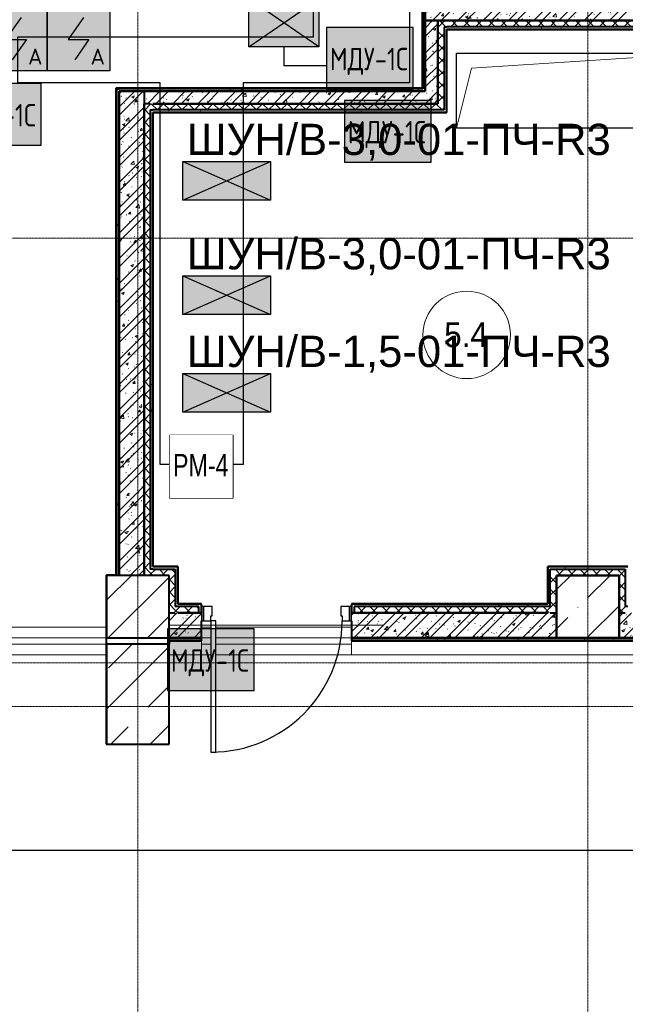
# Model space of a CAD drawing. Header units: millimetres. Extents: x -135639 to 224623, y -383017 to -59102.
# Tile 311 of 494: x 41269 to 46113, y -135655 to -127774. Entities that reach past the tile are written whole.
import ezdxf
from ezdxf.enums import TextEntityAlignment as Align

# ---------------------------------------------------------------- set-up
doc = ezdxf.new("R2010")
doc.units = ezdxf.units.MM
doc.set_wipeout_variables(frame=1)
doc.linetypes.add('CONTINOUS', pattern=[0])
doc.linetypes.add('Линия сетки', pattern=[25, 20, -2.5, 0, -2.5])
for name, color, linetype, lineweight in [('#СПС_КЛ_R3', 190, 'Continuous', 30), ('A-000-M_MASS', 7, 'Continuous', 18), ('A-010-A_ROOM', 7, 'Continuous', 20), ('A-200-M_WALL', 7, 'Continuous', 18), ('A-200-M_WALL_INT', 7, 'Continuous', 18), ('A-200-M_WALL_PAT', 7, 'Continuous', 40), ('A-325-M_DOOR', 7, 'Continuous', 18), ('A-325-M_DOOR__FRAME', 7, 'Continuous', 30), ('A-325-M_DOOR_PANEL', 7, 'Continuous', 30), ('S-280-M_COLUMN', 7, 'Continuous', 18), ('S-280-M_STRUCT_FRAME', 7, 'Continuous', 18), ('Z-030-M_GRID', 7, 'Continuous', 9), ('АР_Штрих_материалы', 8, 'Continuous', 9), ('Арматура воздуховодов', 7, 'Continuous', 18), ('ОС', 5, 'Continuous', 25), ('ПС', 7, 'Continuous', 40), ('СС-011-ПОЖ-СИГНАЛИЗАЦИЯ', 1, 'Continuous', 30), ('Стены', 7, 'Continuous', 18), ('УГО АПС и АПЗ$0$АПС', 1, 'Continuous', 50), ('УГО АПС и АПЗ$0$СС-011-ПОЖ-СИГНАЛИЗАЦИЯ', 1, 'Continuous', 30)]:
    doc.layers.add(name, color=color, linetype=linetype, lineweight=lineweight)
for name, color, linetype in [('АДУ', 7, 'Continuous'), ('Наш слой', 3, 'Continuous'), ('ССПС', 5, 'Continuous')]:
    doc.layers.add(name, color=color, linetype=linetype)
doc.styles.add('1111', font='isocpeur.ttf')
doc.styles.add('Arial Narrow', font='ARIALN.TTF', dxfattribs={"width": 0.9, "height": 600})
doc.styles.add('Arial_2', font='arial.ttf', dxfattribs={"width": 0.9, "height": 400})
doc.styles.add('Olimproekt', font='arial.ttf')
doc.styles.add('Стандарт_Олимпроект', font='isocpeur.ttf', dxfattribs={"width": 0.8})
pattern_1 = [(50, (0, 0), (218.62117, -19.1268), [22.86, -251.46]), (355, (0, 0), (-42.2919, 229.2684), [18.288, -201.168]), (100.451, (18.22, -1.6), (176.3311, 210.13963), [19.428, -213.708]), (46.184, (0, 60.96), (325.29495, -50.4516), [34.29, -377.19]), (96.636, (27.1, 56.76), (284.883, 296.9127), [29.142, -320.562]), (351.184, (0, 60.96), (284.8858, 296.9107), [27.432, -301.752]), (21, (30.48, 45.72), (181.93753, -122.71832), [22.86, -251.46]), (326, (30.48, 45.72), (74.1622, 221.0262), [18.288, -201.168]), (71.451, (45.64, 35.5), (256.10035, 98.30526), [19.428, -213.708]), (37.5, (0, 0), (3.70639, 101.465895), [3.353, -195.377, 3.353, -200.863, -201.93]), (37.5, (0, 0), (3.70639, 101.465895), [-402.946, 3.353, -198.577]), (7.5, (0, 0), (80.18358, 120.21653), [3.353, -113.081, 3.353, -190.805, -76.962]), (7.5, (0, 0), (80.18358, 120.21653), [-310.591, 3.353, -73.609]), (327.5, (-67.97, 0), (162.70865, -6.87497), [3.353, -72.847, 3.353, -234.391, -315.468]), (327.5, (-67.97, 0), (162.70865, -6.87497), [-313.944, 3.353, -312.115]), (317.5, (-98.45, 0), (177.75468, 30.51183), [3.353, -95.707, 3.353, -154.534, -224.028]), (317.5, (-98.45, 0), (177.75468, 30.51183), [-256.946, 3.353, -220.675])]
pattern_2 = [(45, (0, 0), (-101.02788, 101.02788), []), (45, (67.35, 0), (-101.02788, 101.02788), [])]
pattern_3 = [(45, (0, 0), (-49.497475, 49.497475), []), (135, (0, 0), (-49.497475, -49.497475), [])]
pattern_4 = [(0, (0, 0), (406.4, 101.6), [33.528, -271.272, 33.528, -271.272, -1625.6]), (0, (0, 0), (406.4, 101.6), [-609.6, 33.528, -576.072, 33.528, -271.272, -711.2]), (0, (0, 0), (406.4, 101.6), [-1524, 33.528, -169.672, 33.528, -474.472]), (120, (152.4, 50.8), (-291.18818, 301.15272), [33.528, -271.272, 33.528, -271.272, -1625.6]), (120, (152.4, 50.8), (-291.18818, 301.15272), [-609.6, 33.528, -576.072, 33.528, -271.272, -711.2]), (120, (152.4, 50.8), (-291.18818, 301.15272), [-1524, 33.528, -169.672, 33.528, -474.472]), (240, (203.2, 254), (-115.21182, -402.75272), [33.528, -271.272, 33.528, -271.272, -1625.6]), (240, (203.2, 254), (-115.21182, -402.75272), [-609.6, 33.528, -576.072, 33.528, -271.272, -711.2]), (240, (203.2, 254), (-115.21182, -402.75272), [-1524, 33.528, -169.672, 33.528, -474.472])]

# ---------------------------------------------------------------- blocks, each defined once
blk = doc.blocks.new('101_Дверь_Однопольная - _ПЧ_Мет_1000х2000_Тех помещения_EI60_Л-4454449-B1_-7_650_')
at = {"layer": 'A-325-M_DOOR', "color": 253, "lineweight": 30, "true_color": 0xaaaaaa}
for p, q in [((-585, -35), (-600, -35)), ((-600, -35), (-600, -150)), ((-585, -150), (-585, -35)), ((600, -35), (585, -35)), ((585, -35), (585, -150)), ((600, -150), (600, -35)), ((-600, -150), (-585, -150)), ((585, -150), (600, -150))]:
    blk.add_line(p, q, dxfattribs=at)
at = {"layer": 'A-325-M_DOOR__FRAME', "color": 253, "true_color": 0xaaaaaa}
for p, q in [((-525, -35), (-585, -35)), ((-585, -35), (-585, -150)), ((-525, -75), (-525, -35)), ((-515, -75), (-525, -75)), ((-515, -150), (-515, -75)), ((525, -75), (515, -75)), ((515, -75), (515, -150)), ((585, -35), (525, -35)), ((525, -35), (525, -75)), ((585, -150), (585, -35)), ((-585, -150), (-515, -150)), ((515, -150), (585, -150))]:
    blk.add_line(p, q, dxfattribs=at)
at = {"layer": 'A-325-M_DOOR_PANEL', "color": 253, "true_color": 0xaaaaaa}
for p, q in [((525, 1015), (485, 1015)), ((485, 1015), (485, -35)), ((525, -35), (525, 1015)), ((485, -35), (525, -35))]:
    blk.add_line(p, q, dxfattribs=at)
blk.add_arc((525, -35), 1050, 90, 180, dxfattribs=at)
blk = doc.blocks.new('ПР - _ПЧ_1200_200_Оп250-250_Шаг300_Арм16_Арм10-V86-B1_-7_650_')
at = {"layer": 'S-280-M_STRUCT_FRAME', "color": 21, "true_color": 0xffaaaa}
for p, q in [((-850, 0), (850, 0)), ((-850, 0), (485, 0)), ((-600, 0), (485, 0)), ((525, 0), (600, 0)), ((525, 0), (850, 0))]:
    blk.add_line(p, q, dxfattribs=at)
blk = doc.blocks.new('CP_ДШ_Hanytex_TopJoint 24C_Половина - CP_ДШ_Hanytex_TopJoint 24C_Половина-3668273-B1_-7_650_')
at = {"layer": 'A-000-M_MASS', "color": 253, "true_color": 0xaaaaaa}
for p, q in [((5140, 110), (0, 110)), ((5140, 110), (5140, 0)), ((0, 0), (0, 25))]:
    blk.add_line(p, q, dxfattribs=at)
blk = doc.blocks.new('CP_ДШ_Hanytex_TopJoint 24C_Половина - CP_ДШ_Hanytex_TopJoint 24C_Половина-3657779-B1_-7_650_')
at = {"layer": 'A-000-M_MASS', "color": 253, "true_color": 0xaaaaaa}
for p, q in [((0, 0), (0, 110)), ((260, 110), (0, 110)), ((260, 25), (260, 0))]:
    blk.add_line(p, q, dxfattribs=at)
blk = doc.blocks.new('CP_ДШ_Hanytex_TopJoint 24C - CP_ДШ_Hanytex_TopJoint 24C-V107-B1_-7_650_')
at = {"layer": 'A-000-M_MASS', "color": 253, "true_color": 0xaaaaaa}
for p, q in [((0, 0), (0, 110)), ((1085, 110), (0, 110)), ((1200, 110), (1125, 110)), ((1200, 110), (1200, 0)), ((1085, 25), (0, 25)), ((0, 25), (0, 0)), ((1200, 25), (1125, 25)), ((1200, 0), (1200, 25)), ((0, -25), (1085, -25)), ((1125, -25), (1200, -25)), ((1085, -110), (0, -110)), ((1200, -110), (1125, -110))]:
    blk.add_line(p, q, dxfattribs=at)
blk = doc.blocks.new('CP_ДШ_Hanytex_TopJoint 24C - CP_ДШ_Hanytex_TopJoint 24C-3950288-B1_-7_650_')
at = {"layer": 'A-000-M_MASS', "color": 253, "true_color": 0xaaaaaa}
for p, q in [((1545.6, 110), (0, 110)), ((1545.6, 110), (1545.6, -25)), ((1545.6, 25), (0, 25)), ((0, 25), (0, -25)), ((0, -25), (0, 25)), ((1545.6, -25), (1545.6, 25)), ((0, -25), (1505, -25)), ((1530, -25), (1545.6, -25)), ((1505, -110), (0, -110)), ((1545.6, -110), (1530, -110))]:
    blk.add_line(p, q, dxfattribs=at)
blk = doc.blocks.new('135_SLK_GD_AR_rvt-1-B1_-7_650_')
at = {"layer": 'A-200-M_WALL_PAT', "lineweight": 9, "true_color": 0xaaaaaa}
h = blk.add_hatch(dxfattribs=at)
h.set_pattern_fill('FP_11', color=253, style=0, pattern_type=2)
h.set_pattern_definition(pattern_4)
h.paths.add_polyline_path([(52630, 64495), (52650, 64495), (52650, 65500), (52630, 65500), (52630, 64500)])
h = blk.add_hatch(dxfattribs=at)
h.set_pattern_fill('FP_1', color=253, style=0, pattern_type=2)
h.set_pattern_definition(pattern_1)
h.paths.add_polyline_path([(52850, 65040), (52850, 65500), (52650, 65500), (52650, 65040), (52750, 65040)])
h = blk.add_hatch(dxfattribs=at)
h.set_pattern_fill('FP_2', color=253, style=0, pattern_type=2)
h.set_pattern_definition(pattern_2)
h.paths.add_polyline_path([(52850, 65040), (52850, 65500), (52650, 65500), (52650, 65040), (52750, 65040)])
h = blk.add_hatch(dxfattribs=at)
h.set_pattern_fill('FP_1', color=253, style=0, pattern_type=2)
h.set_pattern_definition(pattern_1)
h.paths.add_polyline_path([(57350, 65040), (57350, 65240), (52850, 65240), (52850, 65040), (57210.4, 65040)])
h = blk.add_hatch(dxfattribs=at)
h.set_pattern_fill('FP_2', color=253, style=0, pattern_type=2)
h.set_pattern_definition(pattern_2)
h.paths.add_polyline_path([(57350, 65040), (57350, 65240), (52850, 65240), (52850, 65040), (57210.4, 65040)])
h = blk.add_hatch(dxfattribs=at)
h.set_pattern_fill('FP_1', color=253, style=0, pattern_type=2)
h.set_pattern_definition(pattern_1)
h.paths.add_polyline_path([(52750, 64375), (52750, 65040), (52650, 65040), (52650, 64375)])
h = blk.add_hatch(dxfattribs=at)
h.set_pattern_fill('FP_2', color=253, style=0, pattern_type=2)
h.set_pattern_definition(pattern_2)
h.paths.add_polyline_path([(52750, 64375), (52750, 65040), (52650, 65040), (52650, 64375)])
h = blk.add_hatch(dxfattribs=at)
h.set_pattern_fill('FP_10', color=253, style=0, pattern_type=2)
h.set_pattern_definition(pattern_3)
h.paths.add_polyline_path([(52800, 64375), (52800, 65040), (52750, 65040), (52750, 64375)])
h = blk.add_hatch(dxfattribs=at)
h.set_pattern_fill('FP_10', color=253, style=0, pattern_type=2)
h.set_pattern_definition(pattern_3)
h.paths.add_polyline_path([(56380, 64990), (56380, 65040), (52800, 65040), (52800, 64990), (56330, 64990)])
at = {"layer": 'A-200-M_WALL_PAT', "lineweight": 9, "true_color": 0xd2d2d2}
h = blk.add_hatch(dxfattribs=at)
h.set_pattern_fill('FP_11', color=254, style=0, pattern_type=2)
h.set_pattern_definition(pattern_4)
h.paths.add_polyline_path([(56310, 64970), (56330, 64970), (56330, 64990), (52820, 64990), (52821, 64970), (56268.9, 64970)])
at = {"layer": 'A-200-M_WALL_PAT', "lineweight": 9, "true_color": 0xaaaaaa}
h = blk.add_hatch(dxfattribs=at)
h.set_pattern_fill('FP_11', color=253, style=0, pattern_type=2)
h.set_pattern_definition(pattern_4)
h.paths.add_polyline_path([(50180, 60600), (50200, 60600), (50200, 64495), (50180, 64495), (50180, 61692.1)])
h = blk.add_hatch(dxfattribs=at)
h.set_pattern_fill('FP_11', color=253, style=0, pattern_type=2)
h.set_pattern_definition(pattern_4)
h.paths.add_polyline_path([(50200, 64475), (52650, 64475), (52650, 64495), (50200, 64495)])
h = blk.add_hatch(dxfattribs=at)
h.set_pattern_fill('FP_1', color=253, style=0, pattern_type=2)
h.set_pattern_definition(pattern_1)
h.paths.add_polyline_path([(50200, 60600), (50400, 60600), (50400, 64475), (50200, 64475), (50200, 61692.1)])
h = blk.add_hatch(dxfattribs=at)
h.set_pattern_fill('FP_2', color=253, style=0, pattern_type=2)
h.set_pattern_definition(pattern_2)
h.paths.add_polyline_path([(50200, 60600), (50400, 60600), (50400, 64475), (50200, 64475), (50200, 61692.1)])
h = blk.add_hatch(dxfattribs=at)
h.set_pattern_fill('FP_1', color=253, style=0, pattern_type=2)
h.set_pattern_definition(pattern_1)
h.paths.add_polyline_path([(52650, 64375), (52650, 64475), (50400, 64475), (50400, 64375), (52502.9, 64375)])
h = blk.add_hatch(dxfattribs=at)
h.set_pattern_fill('FP_2', color=253, style=0, pattern_type=2)
h.set_pattern_definition(pattern_2)
h.paths.add_polyline_path([(52650, 64375), (52650, 64475), (50400, 64475), (50400, 64375), (52502.9, 64375)])
h = blk.add_hatch(dxfattribs=at)
h.set_pattern_fill('FP_10', color=253, style=0, pattern_type=2)
h.set_pattern_definition(pattern_3)
h.paths.add_polyline_path([(50400, 60600), (50450, 60600), (50450, 64375), (50400, 64375), (50400, 61692.1)])
h = blk.add_hatch(dxfattribs=at)
h.set_pattern_fill('FP_10', color=253, style=0, pattern_type=2)
h.set_pattern_definition(pattern_3)
h.paths.add_polyline_path([(52502.9, 64325), (52800, 64325), (52800, 64375), (50450, 64375), (50450, 64325), (50471, 64325)])
at = {"layer": 'A-200-M_WALL_PAT', "lineweight": 9, "true_color": 0xd2d2d2}
h = blk.add_hatch(dxfattribs=at)
h.set_pattern_fill('FP_11', color=254, style=0, pattern_type=2)
h.set_pattern_definition(pattern_4)
h.paths.add_polyline_path([(50450, 60650), (50470, 60650), (50470, 64325), (50450, 64325), (50450, 61692.1)])
h = blk.add_hatch(dxfattribs=at)
h.set_pattern_fill('FP_11', color=254, style=0, pattern_type=2)
h.set_pattern_definition(pattern_4)
h.paths.add_polyline_path([(52820, 64305), (52820, 64325), (50470, 64325), (50471, 64305), (52502.9, 64305)])
at = {"layer": 'A-200-M_WALL_PAT', "lineweight": 9, "true_color": 0xaaaaaa}
h = blk.add_hatch(dxfattribs=at)
h.set_pattern_fill('FP_10', color=253, style=0, pattern_type=2)
h.set_pattern_definition(pattern_3)
h.paths.add_polyline_path([(50650, 60600), (50650, 60650), (50450, 60650), (50450, 60600), (50619.8, 60600)])
at = {"layer": 'A-200-M_WALL_PAT', "lineweight": 9, "true_color": 0xd2d2d2}
h = blk.add_hatch(dxfattribs=at)
h.set_pattern_fill('FP_11', color=254, style=0, pattern_type=2)
h.set_pattern_definition(pattern_4)
h.paths.add_polyline_path([(50650, 60350), (50670, 60350), (50670, 60650), (50650, 60650), (50650, 60361.5)])
h = blk.add_hatch(dxfattribs=at)
h.set_pattern_fill('FP_11', color=254, style=0, pattern_type=2)
h.set_pattern_definition(pattern_4)
h.paths.add_polyline_path([(53630, 60350), (53650, 60350), (53650, 60650), (53629, 60650), (53630, 60361.5)])
h = blk.add_hatch(dxfattribs=at)
h.set_pattern_fill('FP_11', color=254, style=0, pattern_type=2)
h.set_pattern_definition(pattern_4)
h.paths.add_polyline_path([(53650, 60650), (54250, 60650), (54250, 60671), (53630, 60670), (53630, 60650)])
at = {"layer": 'A-200-M_WALL_PAT', "lineweight": 9, "true_color": 0xaaaaaa}
h = blk.add_hatch(dxfattribs=at)
h.set_pattern_fill('FP_10', color=253, style=0, pattern_type=2)
h.set_pattern_definition(pattern_3)
h.paths.add_polyline_path([(54200, 60600), (54200, 60650), (53650, 60650), (53650, 60600), (53700, 60600)])
h = blk.add_hatch(dxfattribs=at)
h.set_pattern_fill('FP_10', color=253, style=0, pattern_type=2)
h.set_pattern_definition(pattern_3)
h.paths.add_polyline_path([(54200, 60300), (54250, 60300), (54250, 60650), (54200, 60650), (54200, 60361.5)])
h = blk.add_hatch(dxfattribs=at)
h.set_pattern_fill('FP_10', color=253, style=0, pattern_type=2)
h.set_pattern_definition(pattern_3)
h.paths.add_polyline_path([(50650, 60300), (50650, 60600), (50600, 60600), (50600, 60300), (50619.8, 60300)])
h = blk.add_hatch(dxfattribs=at)
h.set_pattern_fill('FP_10', color=253, style=0, pattern_type=2)
h.set_pattern_definition(pattern_3)
h.paths.add_polyline_path([(53700, 60300), (53700, 60600), (53650, 60600), (53650, 60300)])
h = blk.add_hatch(dxfattribs=at)
h.set_pattern_fill('FP_1', color=253, style=0, pattern_type=2)
h.set_pattern_definition(pattern_1)
h.paths.add_polyline_path([(52973.6, 60100), (53700, 60100), (53700, 60300), (52060, 60300), (52060, 60100), (52502.9, 60100)])
h.paths.add_polyline_path([(50860, 60100), (50859, 60300), (50600, 60300), (50600, 60100), (50619.8, 60100)])
h = blk.add_hatch(dxfattribs=at)
h.set_pattern_fill('FP_2', color=253, style=0, pattern_type=2)
h.set_pattern_definition(pattern_2)
h.paths.add_polyline_path([(52973.6, 60100), (53700, 60100), (53700, 60300), (52060, 60300), (52060, 60100), (52502.9, 60100)])
h.paths.add_polyline_path([(50860, 60100), (50859, 60300), (50600, 60300), (50600, 60100), (50619.8, 60100)])
h = blk.add_hatch(dxfattribs=at)
h.set_pattern_fill('FP_10', color=253, style=0, pattern_type=2)
h.set_pattern_definition(pattern_3)
h.paths.add_polyline_path([(53630, 60300), (53650, 60300), (53650, 60350), (52081, 60350), (52081, 60300), (53629, 60300)])
h.paths.add_polyline_path([(50839, 60300), (50839, 60350), (50650, 60350), (50650, 60300), (50671, 60300)])
at = {"layer": 'A-200-M_WALL_PAT', "lineweight": 9, "true_color": 0xd2d2d2}
h = blk.add_hatch(dxfattribs=at)
h.set_pattern_fill('FP_11', color=254, style=0, pattern_type=2)
h.set_pattern_definition(pattern_4)
h.paths.add_polyline_path([(50859, 60300), (50859, 60370), (50670, 60370), (50671, 60350), (50839, 60350), (50839, 60300)])
h.paths.add_polyline_path([(52081, 60300), (52081, 60350), (53630, 60350), (53629, 60370), (52061, 60370), (52061, 60300)])
at = {"layer": 'A-200-M_WALL_PAT', "lineweight": 9, "true_color": 0xaaaaaa}
h = blk.add_hatch(dxfattribs=at)
h.set_pattern_fill('FP_1', color=253, style=0, pattern_type=2)
h.set_pattern_definition(pattern_1)
h.paths.add_polyline_path([(56850, 60100), (56850, 60300), (54200, 60300), (54200, 60100), (56739.7, 60100)])
h = blk.add_hatch(dxfattribs=at)
h.set_pattern_fill('FP_2', color=253, style=0, pattern_type=2)
h.set_pattern_definition(pattern_2)
h.paths.add_polyline_path([(56850, 60100), (56850, 60300), (54200, 60300), (54200, 60100), (56739.7, 60100)])
h = blk.add_hatch(dxfattribs=at)
h.set_pattern_fill('FP_11', color=253, style=0, pattern_type=2)
h.set_pattern_definition(pattern_4)
h.paths.add_polyline_path([(57200, 60080), (57200, 60100), (52060, 60100), (52060, 60080), (56739.7, 60080)])
h.paths.add_polyline_path([(50860, 60080), (50860, 60100), (50600, 60100), (50600, 60080), (50619.8, 60080)])
at = {"layer": 'A-200-M_WALL', "color": 253, "lineweight": 40, "true_color": 0xaaaaaa}
for p, q in [((52630, 65500), (52630, 64500)), ((52650, 65040), (52750, 65040)), ((52750, 65040), (52650, 65040)), ((52750, 64375), (52750, 65040)), ((52750, 65040), (52750, 64375)), ((52850, 65040), (56380, 65040)), ((56380, 65040), (52850, 65040)), ((52800, 64990), (52800, 64375)), ((52800, 64990), (52820, 64990)), ((52820, 64990), (52821, 64990)), ((52820, 64970), (52820, 64375)), ((52820, 64970), (52821, 64970)), ((56330, 64990), (52821, 64990)), ((56310, 64970), (52821, 64970)), ((50180, 64495), (50180, 60600)), ((50180, 64495), (50200, 64495)), ((52630, 64495), (50200, 64495)), ((50400, 64475), (50400, 64375)), ((52630, 64500), (52630, 64495)), ((50400, 60600), (50400, 64375)), ((50450, 64375), (50400, 64375)), ((50400, 64375), (50400, 60600)), ((50450, 64325), (50450, 60650)), ((50450, 64325), (50470, 64325)), ((50470, 64325), (50471, 64325)), ((50471, 64375), (52650, 64375)), ((52650, 64375), (50471, 64375)), ((52800, 64325), (50471, 64325)), ((52650, 64375), (52750, 64375)), ((52750, 64375), (52650, 64375)), ((52800, 64375), (52800, 64325)), ((52820, 64375), (52820, 64325)), ((52820, 64325), (52820, 64305)), ((52821, 64325), (52820, 64325)), ((52821, 64325), (52821, 64375)), ((50470, 64305), (50470, 60670)), ((50470, 64305), (50471, 64305)), ((52820, 64305), (50471, 64305)), ((52821, 64305), (52820, 64305)), ((52820, 64305), (52820, 64304)), ((52820, 64304), (52821, 64304)), ((52821, 64304), (52821, 64305)), ((50470, 60650), (50450, 60650)), ((50471, 60670), (50470, 60670)), ((50471, 60650), (50470, 60650)), ((50471, 60670), (50670, 60670)), ((50471, 60650), (50650, 60650)), ((50650, 60650), (50650, 60600)), ((50671, 60671), (50670, 60671)), ((50670, 60671), (50670, 60670)), ((50670, 60670), (50670, 60650)), ((50670, 60670), (50671, 60670)), ((50670, 60650), (50670, 60600)), ((50670, 60650), (50671, 60650)), ((50671, 60670), (50671, 60671)), ((50671, 60600), (50671, 60650)), ((53630, 60671), (53629, 60671)), ((53629, 60671), (53629, 60670)), ((53629, 60670), (53630, 60670)), ((53629, 60650), (53629, 60600)), ((53629, 60650), (53630, 60650)), ((53630, 60670), (53630, 60671)), ((53630, 60670), (54200, 60670)), ((53630, 60650), (53630, 60670)), ((53630, 60600), (53630, 60650)), ((53650, 60650), (54200, 60650)), ((53650, 60600), (53650, 60650)), ((54250, 60671), (54200, 60671)), ((54200, 60670), (54250, 60670)), ((54200, 60650), (54250, 60650)), ((54250, 60671), (54250, 60670)), ((54250, 60670), (54270, 60670)), ((54250, 60650), (54250, 60350)), ((50650, 60600), (50650, 60350)), ((50670, 60600), (50670, 60370)), ((53630, 60370), (53630, 60600)), ((53650, 60350), (53650, 60600)), ((50600, 60300), (50650, 60300)), ((50670, 60350), (50650, 60350)), ((50671, 60370), (50670, 60370)), ((50671, 60350), (50670, 60350)), ((50859, 60370), (50671, 60370)), ((50839, 60350), (50671, 60350)), ((50839, 60300), (50671, 60300)), ((50671, 60300), (50839, 60300)), ((50839, 60300), (50839, 60350)), ((50859, 60300), (50839, 60300)), ((50839, 60300), (50859, 60300)), ((50859, 60300), (50859, 60370)), ((50860, 60300), (50859, 60300)), ((50859, 60300), (50860, 60300)), ((52061, 60300), (52060, 60300)), ((52060, 60300), (52061, 60300)), ((52061, 60370), (52061, 60300)), ((53629, 60370), (52061, 60370)), ((52081, 60300), (52061, 60300)), ((52061, 60300), (52081, 60300)), ((53629, 60350), (52081, 60350)), ((52081, 60350), (52081, 60300)), ((53629, 60300), (52081, 60300)), ((52081, 60300), (53629, 60300)), ((53630, 60370), (53629, 60370)), ((53630, 60350), (53629, 60350)), ((53650, 60350), (53630, 60350)), ((53650, 60300), (53700, 60300)), ((54200, 60300), (54250, 60300)), ((54270, 60350), (54250, 60350)), ((50600, 60100), (50860, 60100)), ((50860, 60100), (50600, 60100)), ((50600, 60080), (50860, 60080)), ((52060, 60100), (53700, 60100)), ((53700, 60100), (52060, 60100)), ((52060, 60080), (57200, 60080))]:
    blk.add_line(p, q, dxfattribs=at)
at = {"layer": 'A-200-M_WALL_INT', "color": 253, "lineweight": 40, "true_color": 0xaaaaaa}
for p, q in [((52625, 65500), (52625, 64500)), ((52650, 65500), (52650, 65040)), ((52650, 64500), (52650, 65500)), ((52650, 65040), (52650, 64475)), ((52750, 65040), (52850, 65040)), ((52800, 65040), (52750, 65040)), ((52821, 65040), (52800, 65040)), ((52850, 65040), (52821, 65040)), ((52821, 64375), (52821, 64969)), ((52821, 64969), (56309, 64969)), ((50180, 64500), (50175, 64500)), ((50175, 64500), (50175, 60600)), ((50200, 64500), (50180, 64500)), ((52625, 64500), (50200, 64500)), ((50400, 64475), (50200, 64475)), ((50200, 64475), (50200, 60600)), ((50200, 60600), (50200, 64475)), ((50200, 64475), (52650, 64475)), ((52650, 64475), (50400, 64475)), ((52650, 64495), (52650, 64500)), ((52650, 64475), (52650, 64495)), ((52821, 64304), (52821, 64375)), ((50471, 60671), (50471, 64304)), ((50471, 64304), (52821, 64304)), ((50671, 60671), (50471, 60671)), ((50671, 60600), (50671, 60671)), ((54200, 60671), (53629, 60671)), ((53629, 60671), (53629, 60600)), ((54271, 60671), (54200, 60671)), ((50100, 60602), (50098, 60602)), ((50098, 60602), (50098, 59250)), ((50175, 60602), (50100, 60602)), ((50175, 60600), (50175, 60602)), ((50671, 60371), (50671, 60600)), ((53629, 60600), (53629, 60371)), ((53700, 60600), (54200, 60600)), ((53700, 60300), (53700, 60600)), ((54200, 60600), (54200, 60300)), ((50860, 60371), (50671, 60371)), ((50860, 60350), (50860, 60371)), ((53629, 60371), (52060, 60371)), ((52060, 60371), (52060, 60350)), ((53700, 60100), (53700, 60300)), ((54200, 60300), (54200, 60100)), ((50860, 60100), (50860, 60235)), ((52060, 60235), (52060, 60100)), ((50100, 60050), (50100, 60100)), ((50600, 60100), (50600, 60075)), ((50600, 60075), (50860, 60075)), ((50600, 60075), (50600, 60050)), ((50602, 60075), (50600, 60075)), ((50602, 59248), (50602, 60075)), ((50860, 60075), (50860, 60100)), ((52060, 60100), (52060, 60075)), ((52060, 60075), (57200, 60075)), ((56850, 60100), (53700, 60100)), ((54200, 60100), (56850, 60100)), ((50098, 59250), (50098, 59248)), ((50098, 59248), (50600, 59248)), ((50600, 59248), (50602, 59248))]:
    blk.add_line(p, q, dxfattribs=at)
at = {"layer": 'A-000-M_MASS', "color": 253, "lineweight": 18, "true_color": 0xaaaaaa, "rotation": 180}
for name, p in [('CP_ДШ_Hanytex_TopJoint 24C - CP_ДШ_Hanytex_TopJoint 24C-3950288-B1_-7_650_', (50100, 60075)), ('CP_ДШ_Hanytex_TopJoint 24C - CP_ДШ_Hanytex_TopJoint 24C-V107-B1_-7_650_', (52060, 60075)), ('CP_ДШ_Hanytex_TopJoint 24C_Половина - CP_ДШ_Hanytex_TopJoint 24C_Половина-3657779-B1_-7_650_', (50860, 60075)), ('CP_ДШ_Hanytex_TopJoint 24C_Половина - CP_ДШ_Hanytex_TopJoint 24C_Половина-3668273-B1_-7_650_', (57200, 60075))]:
    blk.add_blockref(name, p, dxfattribs=at)
at = {"layer": 'A-325-M_DOOR', "color": 253, "lineweight": 18, "true_color": 0xaaaaaa, "rotation": 180}
blk.add_blockref('101_Дверь_Однопольная - _ПЧ_Мет_1000х2000_Тех помещения_EI60_Л-4454449-B1_-7_650_', (51460, 60200), dxfattribs=at)
at = {"layer": 'S-280-M_STRUCT_FRAME', "color": 253, "lineweight": 18, "true_color": 0xaaaaaa, "rotation": 180}
blk.add_blockref('ПР - _ПЧ_1200_200_Оп250-250_Шаг300_Арм16_Арм10-V86-B1_-7_650_', (51460, 60200), dxfattribs=at)
blk = doc.blocks.new('Бетон-Прямоугольная-Колонна - CLM_Подземные этажи_В40-500х800-1165930-B1_-7_650_')
at = {"layer": 'S-280-M_COLUMN', "lineweight": 9, "true_color": 0xaaaaaa}
h = blk.add_hatch(dxfattribs=at)
h.set_pattern_fill('FP_30', color=253, style=0, pattern_type=2)
h.set_pattern_definition([(45, (-50350, -59650), (-314.309, 314.309), []), (45, (-50035.7, -59650), (-314.309, 314.309), [555.625, -111.125, 3.353, -107.772])])
h.paths.add_polyline_path([(250, -400), (250, 400), (-250, 400), (-250, -400)])
at = {"layer": 'S-280-M_COLUMN', "color": 253, "lineweight": 40, "true_color": 0xaaaaaa}
for p, q in [((250, 400), (-250, 400)), ((-250, 400), (-250, -400)), ((250, -400), (250, 400)), ((-250, -400), (250, -400))]:
    blk.add_line(p, q, dxfattribs=at)
blk = doc.blocks.new('135_SLK_GD_KR_rvt-1-B1_-7_650_')
at = {"layer": 'S-280-M_COLUMN', "color": 253, "lineweight": 18, "true_color": 0xaaaaaa}
blk.add_blockref('Бетон-Прямоугольная-Колонна - CLM_Подземные этажи_В40-500х800-1165930-B1_-7_650_', (50350, 59650), dxfattribs=at)
blk = doc.blocks.new('Бетон-Прямоугольная-Колонна - CLM_Подземные этажи_В50-500х500-1562101-B1_-7_650_')
at = {"layer": 'S-280-M_COLUMN', "lineweight": 9, "true_color": 0xaaaaaa}
h = blk.add_hatch(dxfattribs=at)
h.set_pattern_fill('FP_185', color=253, style=0, pattern_type=2)
h.set_pattern_definition([(45, (-50350, -60350), (-314.309, 314.309), []), (45, (-50035.7, -60350), (-314.309, 314.309), [555.625, -111.125, 3.353, -107.772])])
h.paths.add_polyline_path([(250, -250), (250, 250), (-250, 250), (-250, -250)])
at = {"layer": 'S-280-M_COLUMN', "color": 253, "lineweight": 40, "true_color": 0xaaaaaa}
for p, q in [((250, 250), (-250, 250)), ((-250, 250), (-250, -250)), ((250, -250), (250, 250)), ((-250, -250), (250, -250))]:
    blk.add_line(p, q, dxfattribs=at)
blk = doc.blocks.new('ADSK_ОбобщеннаяМодель_ОтверстиеПрямоугольное_вПерекрытии - ADSK_ОтверстиеПрямоугольное_вПерекрытии-2133943-B1_-7_650_')
at = {"layer": 'A-000-M_MASS', "color": 253, "lineweight": 30, "true_color": 0xaaaaaa}
for p, q in [((-1000, -300), (-1000, 300)), ((-1000, 300), (1000, 300)), ((1000, 300), (1000, -300)), ((1000, -300), (-1000, -300))]:
    blk.add_line(p, q, dxfattribs=at)
at = {"layer": 'A-000-M_MASS', "color": 253, "true_color": 0xaaaaaa}
for p, q in [((-880, 180), (1000, 300)), ((-1000, -300), (-880, 180))]:
    blk.add_line(p, q, dxfattribs=at)
blk = doc.blocks.new('135_SLK_K1-2-3_KR_rvt-1-B1_-7_650_')
at = {"layer": 'S-280-M_COLUMN', "lineweight": 9, "true_color": 0xaaaaaa}
h = blk.add_hatch(dxfattribs=at)
h.set_pattern_fill('FP_20', color=253, style=0, pattern_type=2)
h.set_pattern_definition([(45, (0, 0), (-314.309, 314.309), []), (45, (314.3, 0), (-314.309, 314.309), [555.625, -111.125, 3.353, -107.772])])
h.paths.add_polyline_path([(54200, 60100), (54200, 60600), (53700, 60600), (53700, 60100), (53915.1, 60100)])
at = {"layer": 'S-280-M_COLUMN', "color": 253, "lineweight": 40, "true_color": 0xaaaaaa}
for p, q in [((54200, 60600), (53700, 60600)), ((53700, 60600), (53700, 60100)), ((54200, 60100), (54200, 60600)), ((53700, 60100), (54200, 60100))]:
    blk.add_line(p, q, dxfattribs=at)
at = {"layer": 'A-000-M_MASS', "color": 253, "lineweight": 18, "true_color": 0xaaaaaa}
blk.add_blockref('ADSK_ОбобщеннаяМодель_ОтверстиеПрямоугольное_вПерекрытии - ADSK_ОтверстиеПрямоугольное_вПерекрытии-2133943-B1_-7_650_', (53900, 64480), dxfattribs=at)
at = {"layer": 'S-280-M_COLUMN', "color": 253, "lineweight": 18, "true_color": 0xaaaaaa}
blk.add_blockref('Бетон-Прямоугольная-Колонна - CLM_Подземные этажи_В50-500х500-1562101-B1_-7_650_', (50350, 60350), dxfattribs=at)
blk = doc.blocks.new('050_Марка_Помещение - Номер-620969-B1_-7_650_')
at = {"layer": 'A-010-A_ROOM', "color": 253, "true_color": 0xaaaaaa}
blk.add_circle((0, 0), 3.5, dxfattribs=at)
blk = doc.blocks.new('-1 эт')
at = {"layer": 'Z-030-M_GRID', "color": 253, "linetype": 'Линия сетки', "true_color": 0xaaaaaa}
for p, q in [((50350, -19698), (50350, 89253)), ((53950, -19697.8), (53950, 89253.2)), ((155947.8, 63300), (-3682, 63300)), ((154678, 59900), (-3681.8, 59900)), ((155950.9, 59550), (-3681.7, 59550))]:
    blk.add_line(p, q, dxfattribs=at)
at = {"lineweight": 5}
for name in ['135_SLK_GD_KR_rvt-1-B1_-7_650_', '135_SLK_GD_AR_rvt-1-B1_-7_650_', '135_SLK_K1-2-3_KR_rvt-1-B1_-7_650_']:
    blk.add_blockref(name, (0, 0), dxfattribs=at)
at = {"layer": 'A-010-A_ROOM', "color": 253, "true_color": 0xaaaaaa, "xscale": 99.99999999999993, "yscale": 99.99999999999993, "zscale": 99.99999999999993}
blk.add_blockref('050_Марка_Помещение - Номер-620969-B1_-7_650_', (52981.6, 62524.9), dxfattribs=at)
at = {"layer": 'A-010-A_ROOM', "color": 253, "lineweight": 9, "true_color": 0xaaaaaa, "insert": (52801, 62626.6), "char_height": 200, "width": 432.911, "attachment_point": 1, "style": 'Arial_2'}
blk.add_mtext('5.4', dxfattribs=at)
blk = doc.blocks.new('*U4706')
at = {"lineweight": 35, "true_color": 0xffffff}
h = blk.add_hatch(color=7, dxfattribs=at)
h.dxf.hatch_style = 1
h.paths.add_polyline_path([(0, 499.6), (0, 0), (499.6, 0), (499.6, 499.6)])
at = {"color": 1, "linetype": 'ByBlock', "lineweight": -2}
for p, q in [((289.5, 426.3), (166.9, 249.8)), ((166.9, 249.8), (332.7, 249.8)), ((332.7, 249.8), (219.3, 86.3))]:
    blk.add_line(p, q, dxfattribs=at)
at = {"color": 1, "linetype": 'ByBlock', "lineweight": -2, "ltscale": 0.1}
blk.add_lwpolyline([(0, 499.6), (499.6, 499.6), (499.6, 0), (0, 0)], close=True, dxfattribs=at)
at = {"color": 1, "linetype": 'ByBlock', "lineweight": -2, "ltscale": 1000, "style": '1111'}
blk.add_text('A', height=128.1, dxfattribs=at).set_placement((403.4, 49.2), align=Align.CENTER)
at = {"color": 0, "linetype": 'ByBlock', "lineweight": -2, "style": '1111'}
blk.add_attdef('INDEX', (-63.3, -234.7), '', height=125, dxfattribs=at)
at = {"color": 0, "linetype": 'ByBlock', "lineweight": -2, "style": '1111', "flags": 1}
for tag, p in [('NAME_DEVICE', (-64.1, -421.2)), ('NUM_POM', (-81.6, -847))]:
    blk.add_attdef(tag, p, '', height=125, dxfattribs=at)
at = {"color": 0, "linetype": 'ByBlock', "lineweight": -2, "style": '1111', "width": 0.7}
blk.add_attdef('NUM_DEVICE', (-64.1, -629.5), '', height=125, dxfattribs=at)
blk = doc.blocks.new('*U4714')
at = {"linetype": 'ByBlock', "lineweight": -2, "ltscale": 100}
h = blk.add_hatch(color=0, dxfattribs=at)
h.dxf.hatch_style = 1
h.paths.add_polyline_path([(0, 0), (139.7, 97.2), (0, 194.4)])
h.paths.add_polyline_path([(139.7, 97.2), (279.5, 0), (279.5, 194.4)])
at = {"linetype": 'CONTINOUS', "lineweight": 30, "ltscale": 100, "true_color": 0xffffff}
h = blk.add_hatch(color=7, dxfattribs=at)
h.dxf.hatch_style = 1
h.paths.add_polyline_path([(0, 194.4), (139.7, 97.2), (279.5, 194.4)])
h.paths.add_polyline_path([(0, 0), (279.5, 0), (139.7, 97.2)])
at = {"color": 0, "linetype": 'ByBlock', "lineweight": -2, "ltscale": 100}
for p, q in [((0, 194.4), (279.5, 0)), ((279.5, 194.4), (0, 0))]:
    blk.add_line(p, q, dxfattribs=at)
blk.add_lwpolyline([(279.5, 0), (0, 0), (0, 194.4), (279.5, 194.4)], close=True, dxfattribs=at)
blk = doc.blocks.new('ger')
at = {"lineweight": 40, "ltscale": 2, "true_color": 0xffffff}
h = blk.add_hatch(color=7, dxfattribs=at)
h.dxf.hatch_style = 1
h.paths.add_polyline_path([(491036.1, -67335.5), (491036.1, -66842.7), (490344.7, -66842.7), (490344.7, -67335.5)])
at = {"layer": 'ОС', "color": 1, "lineweight": 30}
blk.add_lwpolyline([(491036.1, -66842.7), (490344.7, -66842.7), (490344.7, -67335.5), (491036.1, -67335.5)], close=True, dxfattribs=at)
at = {"layer": 'ССПС', "color": 1, "lineweight": -2, "ltscale": 1000, "style": '1111', "width": 0.8}
blk.add_text('МДУ-1С', height=180, dxfattribs=at).set_placement((490370.6, -67185.8))
blk = doc.blocks.new('ШУВ (Плазма-Т)')
at = {"layer": 'АР_Штрих_материалы', "lineweight": 50, "true_color": 0xffffff}
h = blk.add_hatch(color=7, dxfattribs=at)
h.dxf.hatch_style = 1
h.paths.add_polyline_path([(558745.7, -52750.1), (558245.7, -52750.1), (558495.7, -52860.1)])
h.paths.add_polyline_path([(558245.7, -52750.1), (558245.7, -52970.1), (558495.7, -52860.1)])
h.paths.add_polyline_path([(558495.7, -52860.1), (558245.7, -52970.1), (558745.7, -52970.1)])
h.paths.add_polyline_path([(558745.7, -52750.1), (558495.7, -52860.1), (558745.7, -52970.1)])
at = {"layer": 'Стены', "color": 0, "lineweight": -2, "ltscale": 100}
for p, q in [((558745.7, -52970.1), (558245.7, -52750.1)), ((558745.7, -52750.1), (558245.7, -52970.1))]:
    blk.add_line(p, q, dxfattribs=at)
blk.add_lwpolyline([(558245.7, -52750.1), (558745.7, -52750.1), (558745.7, -52970.1), (558245.7, -52970.1)], close=True, dxfattribs=at)
at = {"lineweight": 50, "style": 'Стандарт_Олимпроект', "width": 0.8}
blk.add_attdef('NUM_DEVICE', (558472.7, -53089.2), '', height=2.5, dxfattribs=at)
blk = doc.blocks.new('УГО_РМ4')
at = {"layer": 'УГО АПС и АПЗ$0$АПС', "color": 1, "lineweight": 30, "ltscale": 100}
blk.add_lwpolyline([(-251.9, 251.9), (251.9, 251.9), (251.9, -251.9), (-251.9, -251.9)], close=True, dxfattribs=at)
at = {"layer": 'УГО АПС и АПЗ$0$СС-011-ПОЖ-СИГНАЛИЗАЦИЯ', "color": 1, "lineweight": 30}
blk.add_lwpolyline([(-251.9, 251.9), (251.9, 251.9), (251.9, -251.9), (-251.9, -251.9)], close=True, dxfattribs=at)
at = {"color": 1}
blk.add_wipeout([(-251.9, 251.9), (251.9, 251.9), (251.9, -251.9), (-251.9, -251.9), (-251.9, -251.9)], dxfattribs=at)
at = {"color": 1, "lineweight": 30, "style": 'Arial Narrow', "width": 0.9}
blk.add_text('РМ-4', height=180, dxfattribs=at).set_placement((-4.2, 11.2), align=Align.MIDDLE_CENTER)

msp = doc.modelspace()

# ---------------------------------------------------------------- linework, layer by layer
at = {"layer": 'СС-011-ПОЖ-СИГНАЛИЗАЦИЯ', "lineweight": 30}
msp.add_lwpolyline([(44884.6, -117337.8), (44884.6, -124868.7), (46271.9, -124868.7), (46271.9, -125927.8), (44387.3, -125927.8), (44387.3, -128278.3), (43057.1, -128278.3), (43057.1, -131334.5), (42392.4, -131334.5), (42392.4, -128278.3), (41253.1, -128278.3), (41253.1, -127910.1), (43619.2, -127910.1), (43619.2, -124930.1), (37044.5, -124930.1), (37044.5, -123935.5), (36407.1, -123935.5), (36407.1, -120987.5)], dxfattribs=at)
at = {"layer": 'СС-011-ПОЖ-СИГНАЛИЗАЦИЯ', "color": 30, "lineweight": 30, "true_color": 0xf26722}
msp.add_lwpolyline([(43724, -128144), (43384, -128144), (43384, -127991.6)], dxfattribs=at)

# ---------------------------------------------------------------- block references
msp.add_blockref('-1 эт', (-8136.8, -192821.5))
at = {"layer": 'АДУ', "color": 1, "linetype": 'Continuous', "lineweight": 30, "xscale": 1.4, "yscale": 1.4, "zscale": 1.4, "rotation": 180}
for p in [(824818.6, -203068, 42512), (824818.6, -203983.4, 42512), (824818.6, -204764.6, 42512)]:
    msp.add_blockref('ШУВ (Плазма-Т)', p, dxfattribs=at)
at = {"layer": 'Арматура воздуховодов', "lineweight": 30}
for p in [(-449596.9, -61442.7), (-446477.2, -61578.4), (-447892.7, -65807.4)]:
    msp.add_blockref('ger', p, dxfattribs=at)
at = {"layer": 'ПС', "color": 7, "linetype": 'CONTINOUS', "lineweight": 30, "ltscale": 100}
ref = msp.add_blockref('*U4706', (40989.2, -128182.3), dxfattribs=dict(at, xscale=1.000736, yscale=1.000736, zscale=1.000736))
ref.add_attrib('NUM_DEVICE', 'BTH', dxfattribs={"layer": '0', "color": 0, "linetype": 'ByBlock', "lineweight": -2, "ltscale": 100, "height": 250.18, "style": '1111', "width": 0.7}).set_placement((41250.9, -127591.8), align=Align.CENTER)
ref = msp.add_blockref('*U4706', (41489.2, -128182.3), dxfattribs=dict(at, xscale=1.000736, yscale=1.000736, zscale=1.000736))
ref.add_attrib('NUM_DEVICE', 'BTH', dxfattribs={"layer": '0', "color": 0, "linetype": 'ByBlock', "lineweight": -2, "ltscale": 100, "height": 250.18, "style": '1111', "width": 0.7}).set_placement((41750.9, -127591.8), align=Align.CENTER)
at = {"layer": 'ПС', "color": 46, "linetype": 'Continuous', "lineweight": 30, "ltscale": 100, "xscale": 2, "yscale": 2, "zscale": 2, "rotation": 180}
msp.add_blockref('*U4714', (43661.2, -127602.8), dxfattribs=at)
at = {"layer": 'СС-011-ПОЖ-СИГНАЛИЗАЦИЯ', "lineweight": 30}
msp.add_blockref('ger', (-446620.7, -60993.3), dxfattribs=at)

# ---------------------------------------------------------------- texts
at = {"layer": 'Наш слой', "color": 0, "linetype": 'Continuous', "ltscale": 20.008, "style": 'Olimproekt'}
for s, p in [('ШУН/В-3,0-01-ПЧ-R3', (42604.1, -128731.9, 42512)), ('ШУН/В-3,0-01-ПЧ-R3', (42604.1, -129647.2, 42512)), ('ШУН/В-1,5-01-ПЧ-R3', (42604.1, -130428.4, 42512))]:
    msp.add_text(s, height=250, dxfattribs=at).set_placement(p, align=Align.MIDDLE_LEFT)

# ---------------------------------------------------------------- next in the draw order: block references
at = {"layer": 'СС-011-ПОЖ-СИГНАЛИЗАЦИЯ', "color": 6, "lineweight": 30}
msp.add_blockref('УГО_РМ4', (42721.2, -131351.1), dxfattribs=at)

# ---------------------------------------------------------------- next in the draw order: linework, layer by layer
at = {"layer": '#СПС_КЛ_R3', "lineweight": 30}
msp.add_lwpolyline([(9665.4, -112761), (19933.1, -112761), (19933.1, -111987.8), (28543.4, -111987.8), (28543.4, -113648.2), (36449.8, -113648.2), (36449.8, -112640.5), (37204, -112640.5), (37204, -112875.9), (36670.6, -112875.9), (36670.6, -113831.7), (35323.3, -113831.7), (35323.3, -121125.3), (37150.8, -121125.3), (37150.8, -124382.9), (44149.5, -124382.9), (44149.5, -127515.8), (40538.8, -127515.8), (40538.8, -134422.3), (63531.5, -134422.3), (63531.5, -142519.4), (68464.5, -142519.4)], dxfattribs=at)

doc.saveas('drawing.dxf')
